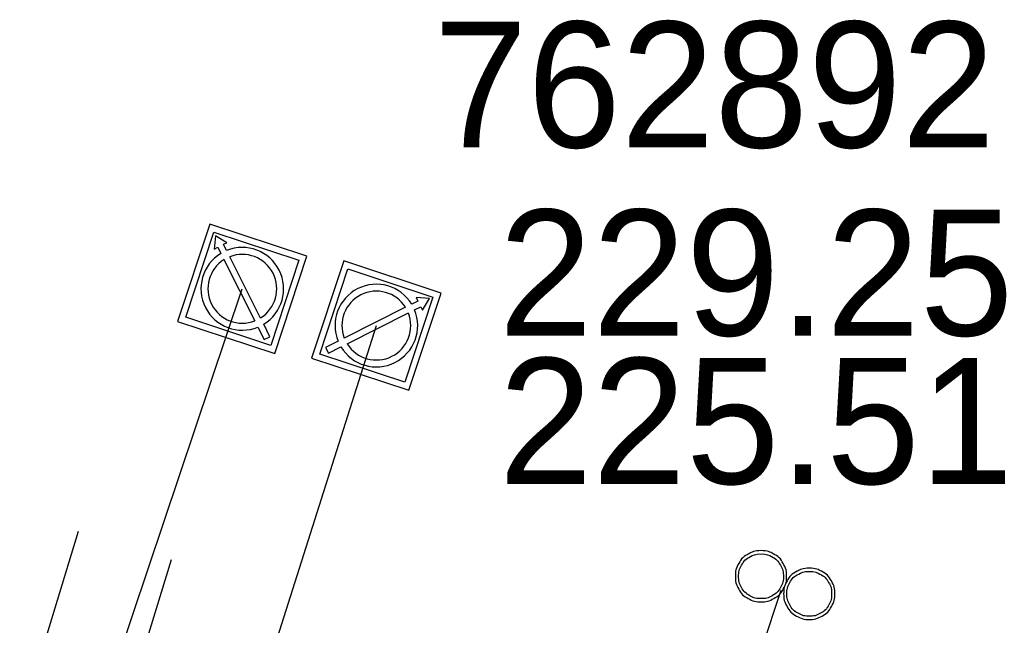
# Model space of a CAD drawing. Extents: x -595129 to -593591, y -1168385 to -1166898.
# Drawn here: x -594603.38 to -594592.4, y -1167168.14 to -1167161.4 of the extents above; entities that cross this region are included whole.
import ezdxf

# ---------------------------------------------------------------- set-up
doc = ezdxf.new("R2010")
doc.units = 0
for name, color, linetype in [('Default', 7, 'Continuous'), ('Identifikace', 7, 'Continuous'), ('Kanalizační přípojka', 7, 'Continuous'), ('Popis šachty', 7, 'Continuous'), ('V Odběrné místo', 7, 'Continuous'), ('V Přípojka', 7, 'Continuous')]:
    doc.layers.add(name, color=color, linetype=linetype)

msp = doc.modelspace()

# ---------------------------------------------------------------- linework, layer by layer
at = {"layer": 'Default'}
for points in [[(-594595.13, -1167167.307), (-594595.058, -1167167.307), (-594594.99, -1167167.344), (-594594.922, -1167167.38), (-594594.884, -1167167.449), (-594594.845, -1167167.518), (-594594.845, -1167167.592), (-594594.845, -1167167.666), (-594594.883, -1167167.734), (-594594.92, -1167167.802), (-594594.988, -1167167.839), (-594595.056, -1167167.877), (-594595.13, -1167167.877), (-594595.204, -1167167.877), (-594595.272, -1167167.839), (-594595.34, -1167167.802), (-594595.377, -1167167.734), (-594595.415, -1167167.666), (-594595.415, -1167167.592), (-594595.415, -1167167.518), (-594595.377, -1167167.449), (-594595.338, -1167167.38), (-594595.27, -1167167.344), (-594595.202, -1167167.307), (-594595.13, -1167167.307)], [(-594595.13, -1167167.343), (-594595.193, -1167167.343), (-594595.253, -1167167.375), (-594595.313, -1167167.407), (-594595.346, -1167167.467), (-594595.379, -1167167.527), (-594595.379, -1167167.592), (-594595.379, -1167167.657), (-594595.347, -1167167.716), (-594595.314, -1167167.775), (-594595.254, -1167167.808), (-594595.195, -1167167.841), (-594595.13, -1167167.841), (-594595.065, -1167167.841), (-594595.006, -1167167.808), (-594594.946, -1167167.775), (-594594.913, -1167167.716), (-594594.881, -1167167.657), (-594594.881, -1167167.592), (-594594.881, -1167167.527), (-594594.914, -1167167.467), (-594594.948, -1167167.407), (-594595.008, -1167167.375), (-594595.067, -1167167.343), (-594595.13, -1167167.343)], [(-594594.593, -1167167.502), (-594594.521, -1167167.502), (-594594.453, -1167167.539), (-594594.385, -1167167.575), (-594594.347, -1167167.644), (-594594.308, -1167167.713), (-594594.308, -1167167.787), (-594594.308, -1167167.861), (-594594.346, -1167167.929), (-594594.383, -1167167.997), (-594594.451, -1167168.034), (-594594.519, -1167168.072), (-594594.593, -1167168.072), (-594594.667, -1167168.072), (-594594.735, -1167168.034), (-594594.803, -1167167.997), (-594594.84, -1167167.929), (-594594.878, -1167167.861), (-594594.878, -1167167.787), (-594594.878, -1167167.713), (-594594.84, -1167167.644), (-594594.801, -1167167.575), (-594594.733, -1167167.539), (-594594.665, -1167167.502), (-594594.593, -1167167.502)], [(-594594.593, -1167167.538), (-594594.656, -1167167.538), (-594594.716, -1167167.57), (-594594.776, -1167167.602), (-594594.809, -1167167.662), (-594594.842, -1167167.722), (-594594.842, -1167167.787), (-594594.842, -1167167.852), (-594594.81, -1167167.911), (-594594.777, -1167167.97), (-594594.717, -1167168.003), (-594594.658, -1167168.036), (-594594.593, -1167168.036), (-594594.528, -1167168.036), (-594594.469, -1167168.003), (-594594.409, -1167167.97), (-594594.376, -1167167.911), (-594594.344, -1167167.852), (-594594.344, -1167167.787), (-594594.344, -1167167.722), (-594594.377, -1167167.662), (-594594.411, -1167167.602), (-594594.471, -1167167.57), (-594594.53, -1167167.538), (-594594.593, -1167167.538)]]:
    msp.add_open_spline(points, degree=3, dxfattribs=at)
at = {"layer": 'Kanalizační přípojka'}
msp.add_line((-594594.91, -1167167.75), (-594596.45, -1167172.361), dxfattribs=at)
for points in [[(-594602.73, -1167167.093), (-594603.313, -1167169.006)], [(-594601.696, -1167167.409), (-594602.281, -1167169.322)]]:
    msp.add_lwpolyline(points, dxfattribs=at)
at = {"layer": 'V Odběrné místo'}
for p, q in [((-594601.107, -1167164.069), (-594600.763, -1167164.751)), ((-594600.7, -1167164.719), (-594601.043, -1167164.037)), ((-594599.086, -1167164.599), (-594599.768, -1167164.943)), ((-594599.736, -1167165.006), (-594599.054, -1167164.663))]:
    msp.add_line(p, q, dxfattribs=at)
for points in [[(-594600.54, -1167165.114), (-594600.183, -1167164.031), (-594601.266, -1167163.674), (-594601.623, -1167164.757)], [(-594600.586, -1167165.024), (-594601.533, -1167164.711), (-594601.22, -1167163.764), (-594600.273, -1167164.077)], [(-594600.131, -1167165.165), (-594599.049, -1167165.523), (-594598.691, -1167164.441), (-594599.773, -1167164.083)], [(-594600.041, -1167165.12), (-594599.728, -1167164.173), (-594598.781, -1167164.486), (-594599.094, -1167165.433)]]:
    msp.add_lwpolyline(points, close=True, dxfattribs=at)
for points in [[(-594601.078, -1167163.968), (-594601.112, -1167163.899), (-594601.076, -1167163.881), (-594601.203, -1167163.803), (-594601.217, -1167163.952), (-594601.176, -1167163.932), (-594601.141, -1167164.001)], [(-594598.985, -1167164.629), (-594598.916, -1167164.594), (-594598.898, -1167164.631), (-594598.82, -1167164.503), (-594598.969, -1167164.489), (-594598.948, -1167164.53), (-594599.018, -1167164.565)], [(-594600.729, -1167164.819), (-594600.659, -1167164.959), (-594600.595, -1167164.927), (-594600.665, -1167164.788)], [(-594599.836, -1167164.977), (-594599.976, -1167165.047), (-594599.944, -1167165.111), (-594599.805, -1167165.041)]]:
    msp.add_lwpolyline(points, dxfattribs=at)
for centre, radius, start, end in [((-594600.903, -1167164.394), 0.46, 301.1566, 112.3118), ((-594600.903, -1167164.394), 0.46, 121.2073, 292.2615), ((-594600.903, -1167164.394), 0.383, 122.0981, 291.3708), ((-594600.903, -1167164.394), 0.383, 302.0474, 111.3679), ((-594599.411, -1167164.803), 0.46, 31.185, 202.2392), ((-594599.411, -1167164.803), 0.383, 32.0758, 201.3485), ((-594599.411, -1167164.803), 0.46, 211.1344, 22.2895), ((-594599.411, -1167164.803), 0.383, 212.0251, 21.3456)]:
    msp.add_arc(centre, radius, start, end, dxfattribs=at)
at = {"layer": 'V Přípojka'}
for points in [[(-594603.38, -1167171.91), (-594603.34, -1167171.65), (-594600.903, -1167164.394)], [(-594601.81, -1167172.42), (-594601.76, -1167172.21), (-594599.411, -1167164.803)]]:
    msp.add_lwpolyline(points, dxfattribs=at)

# ---------------------------------------------------------------- texts
at = {"layer": 'Identifikace'}
msp.add_text('762892', height=1.4, dxfattribs=at).set_placement((-594598.772, -1167162.822))
at = {"layer": 'Popis šachty'}
for s, p in [('229.25', (-594598.048, -1167164.914)), ('225.51', (-594598.048, -1167166.564))]:
    msp.add_text(s, height=1.4, dxfattribs=at).set_placement(p)

doc.saveas('drawing.dxf')
